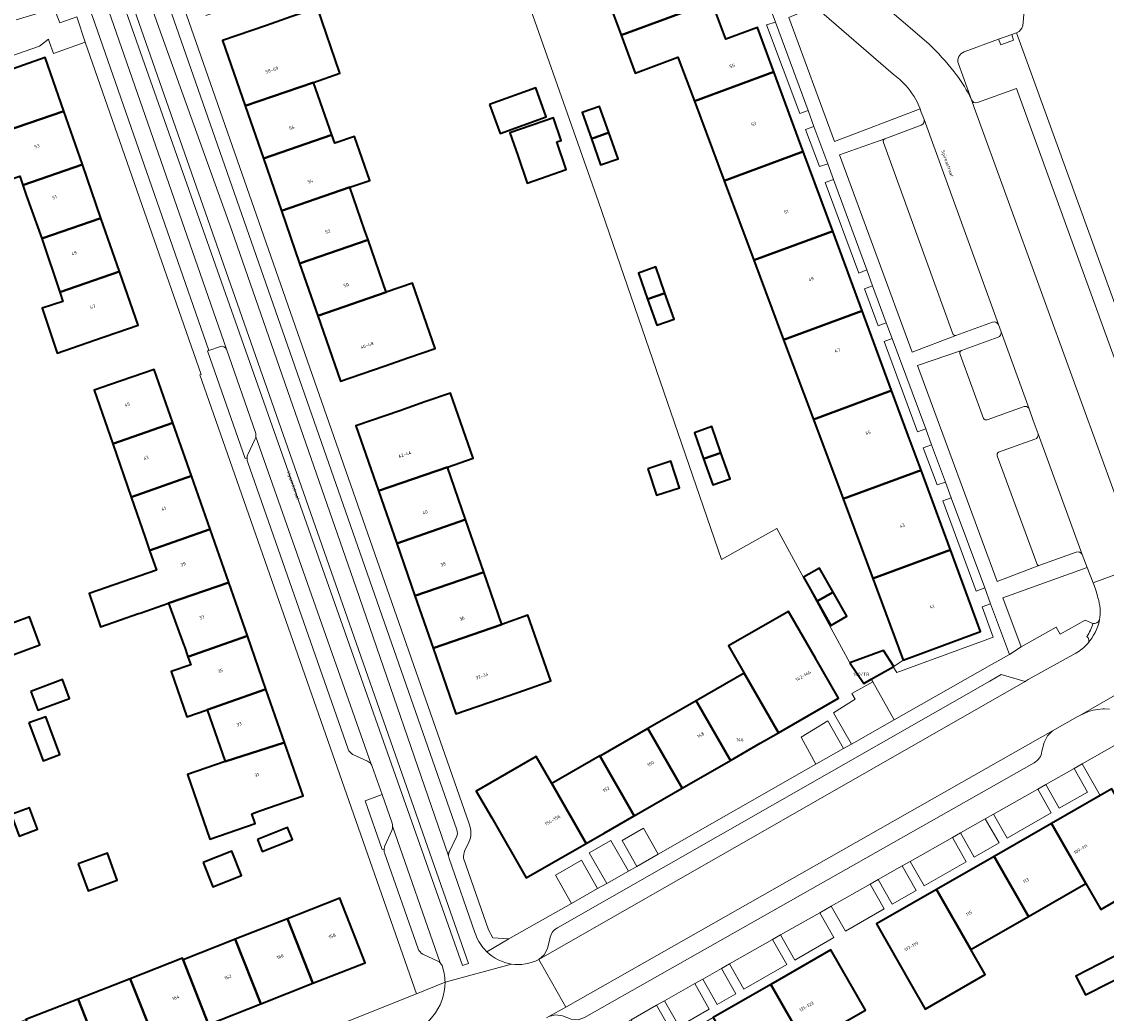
# Model space of a CAD drawing. Header units: metres. Extents: x 197700 to 204338, y 317132 to 325229.
# Tile 268 of 656: x 199978 to 200096, y 319228 to 319335. Entities that reach past the tile are written whole.
import ezdxf
from ezdxf.enums import TextEntityAlignment as Align

# ---------------------------------------------------------------- set-up
doc = ezdxf.new("R2010")
doc.units = ezdxf.units.M
for name, color, linetype, lineweight in [('B-WE-GR-BEPLANTING_CULTUUR_BODEMBEDEKKER-GV', 90, 'Continuous', 18), ('B-WE-GR-BEPLANTING_CULTUUR_HEESTERS-GV', 90, 'Continuous', 18), ('B-WE-IE-TERREINAFSCHEIDING_KUNSTMATIG_HEKWERK-G', 20, 'IE-TERREINAFSCHEIDING-KUNSTMATIG', 18), ('B-WE-OG-BEBOUWING-GV', 7, 'Continuous', 35), ('B-WE-OG-BEBOUWING-T18', 10, 'Continuous', 18), ('B-WE-OG-TERREIN_CULTUURSCHEIDING-GV', 7, 'Continuous', 18), ('B-WE-OG-TERREIN_ERF-GV', 7, 'Continuous', 18), ('B-WE-OG-TOPOGRAFIE-T18', 10, 'Continuous', 18), ('B-WE-VH-VERHARDING_ASFALT-GV', 252, 'Continuous', 18), ('B-WE-VH-VERHARDING_BETONSTRAATSTEEN-GV', 252, 'Continuous', 18), ('B-WE-VH-VERHARDING_STRAATBAKSTEEN-GV', 252, 'Continuous', 18), ('B-WE-VH-VERHARDING_TEGEL-GV', 252, 'Continuous', 18)]:
    doc.layers.add(name, color=color, linetype=linetype, lineweight=lineweight)
doc.styles.add('NLCS-ISO-M200-T18', font='NLCS-ISO.ttf', dxfattribs={"height": 0.36})
doc.linetypes.add('IE-TERREINAFSCHEIDING-KUNSTMATIG', pattern='A,4,[82,NLCS.SHX,S=0.75,R=90,X=0,Y=0],4,-2', length=10)

msp = doc.modelspace()

# ---------------------------------------------------------------- linework, layer by layer
at = {"layer": 'B-WE-GR-BEPLANTING_CULTUUR_BODEMBEDEKKER-GV'}
for points in [[(200000.005, 319300.222), (199998.729, 319299.786), (199998.601, 319299.734), (200002.67, 319288.088), (200002.877, 319288.154)], [(200003.782, 319290.914), (200000.639, 319299.918)], [(200002.978, 319288.517), (200003.73, 319290.155)], [(200018.609, 319248.551), (200017.518, 319251.663), (200015.66, 319250.999), (200017.514, 319245.704), (200017.732, 319245.748)], [(200017.823, 319246.091), (200018.553, 319247.784)]]:
    msp.add_lwpolyline(points, dxfattribs=at)
for points in [[(200000.639, 319299.918, 0.3792294), (200000.005, 319300.222)], [(200003.824, 319290.426, 0.1342691), (200003.782, 319290.914)], [(200003.73, 319290.155, 0.0781808), (200003.824, 319290.426)], [(200002.877, 319288.154, -0.0958938), (200002.978, 319288.517)], [(200018.553, 319247.784, 0.1029971), (200018.654, 319248.22)], [(200018.654, 319248.22, 0.075368), (200018.609, 319248.551)], [(200017.732, 319245.748, -0.084047), (200017.823, 319246.091)]]:
    msp.add_lwpolyline(points, format="xyb", dxfattribs=at)
msp.add_lwpolyline([(200070.503, 319264.151), (200070.666, 319263.863), (200072.987, 319259.773), (200083.609, 319265.811), (200085.499, 319266.85), (200083.439, 319272.327), (200082.525, 319271.996), (200083.731, 319268.716), (200082.864, 319268.409), (200073.271, 319264.892), (200072.884, 319265.513)], close=True, dxfattribs=at)
at = {"layer": 'B-WE-GR-BEPLANTING_CULTUUR_HEESTERS-GV'}
for points in [[(200063.667, 319325.78), (200060.126, 319335.386), (200059.173, 319335.065), (200062.759, 319325.467)], [(200065.788, 319320.035), (200064.291, 319324.063), (200063.37, 319323.748), (200064.89, 319319.718)], [(200066.426, 319318.304), (200065.511, 319317.979), (200069.158, 319308.174), (200070.03, 319308.526)], [(200070.653, 319306.812), (200069.774, 319306.481), (200071.27, 319302.465), (200072.136, 319302.797)], [(200076.414, 319291.285), (200072.776, 319301.082), (200071.891, 319300.75), (200075.523, 319290.971)], [(200077.04, 319289.568), (200076.147, 319289.241), (200077.661, 319285.213), (200078.537, 319285.507)], [(200082.805, 319274.061), (200079.164, 319283.819), (200078.264, 319283.496), (200081.89, 319273.719)]]:
    msp.add_lwpolyline(points, close=True, dxfattribs=at)
at = {"layer": 'B-WE-IE-TERREINAFSCHEIDING_KUNSTMATIG_HEKWERK-G'}
msp.add_lwpolyline([(200068.182, 319265.943), (200060.282, 319280.486), (200054.265, 319277.142), (200040.942, 319315.887), (200030.039, 319346.883), (199998.429, 319336.096)], dxfattribs=at)
at = {"layer": 'B-WE-OG-BEBOUWING-GV'}
for points in [[(200045.106, 319344.397), (200046.995, 319339.342), (200042.092, 319337.527), (200043.416, 319333.95), (200053.245, 319337.588), (200051.925, 319341.167), (200055.383, 319342.447), (200054.075, 319345.988), (200053.519, 319347.497)], [(200004.977, 319335.019), (200000.231, 319333.379), (200002.68, 319326.29), (200010.086, 319328.849), (200012.945, 319329.836), (200010.496, 319336.925), (200007.633, 319335.937)], [(200059.953, 319329.974), (200058.17, 319334.795), (200054.746, 319333.516), (200053.245, 319337.588), (200043.416, 319333.95), (200044.934, 319329.849), (200049.567, 319331.58), (200051.353, 319326.8)], [(199976.598, 319323.552), (199976.612, 319323.51), (199983.03, 319325.737), (199981.019, 319331.535), (199976.295, 319329.896), (199971.456, 319328.217), (199973.081, 319323.318), (199976.319, 319324.392)], [(200063.144, 319321.345), (200059.953, 319329.974), (200051.353, 319326.8), (200054.573, 319318.182)], [(200004.646, 319320.602), (200012.054, 319323.162), (200010.086, 319328.849), (200002.68, 319326.29)], [(200029.162, 319326.438), (200030.294, 319323.304), (200035.282, 319325.105), (200034.15, 319328.24)], [(200042.074, 319323.406), (200041.078, 319326.236), (200039.191, 319325.572), (200040.187, 319322.742)], [(199983.03, 319325.737), (199976.612, 319323.51), (199976.598, 319323.552), (199974.291, 319322.787), (199975.912, 319317.897), (199978.274, 319318.681), (199978.598, 319317.703), (199985.042, 319319.939)], [(200036.436, 319322.385), (200036.922, 319322.553), (200036.077, 319325.003), (200031.358, 319323.377), (200032.203, 319320.925), (200033.236, 319317.93), (200037.469, 319319.391)], [(200012.054, 319323.162), (200004.646, 319320.602), (200006.611, 319314.914), (200014.023, 319317.474), (200016.177, 319318.218), (200014.529, 319322.987), (200012.373, 319322.24)], [(200040.187, 319322.742), (200041.184, 319319.912), (200043.07, 319320.577), (200042.074, 319323.406)], [(200054.573, 319318.182), (200057.794, 319309.563), (200066.334, 319312.716), (200063.144, 319321.345)], [(199980.653, 319311.919), (199987.054, 319314.141), (199985.042, 319319.939), (199978.598, 319317.703), (199978.953, 319316.633)], [(200014.023, 319317.474), (200006.611, 319314.914), (200008.577, 319309.226), (200015.99, 319311.788), (200015.62, 319312.859)], [(199987.054, 319314.141), (199980.653, 319311.919), (199982.584, 319306.094), (199989.066, 319308.343)], [(200057.794, 319309.563), (200061.014, 319300.945), (200069.525, 319304.087), (200066.334, 319312.716)], [(200010.542, 319303.538), (200017.958, 319306.101), (200015.99, 319311.788), (200008.577, 319309.226)], [(200048.159, 319306.01), (200047.163, 319308.839), (200045.277, 319308.175), (200046.273, 319305.345)], [(199989.066, 319308.343), (199982.584, 319306.094), (199982.91, 319305.112), (199980.672, 319304.37), (199982.29, 319299.497), (199986.353, 319300.907), (199991.077, 319302.546)], [(200017.958, 319306.101), (200010.542, 319303.538), (200012.992, 319296.449), (200017.718, 319298.082), (200020.411, 319299.013), (200023.256, 319299.996), (200020.806, 319307.085)], [(200046.273, 319305.345), (200047.269, 319302.516), (200049.156, 319303.18), (200048.159, 319306.01)], [(200064.234, 319292.327), (200072.716, 319295.459), (200069.525, 319304.087), (200061.014, 319300.945)], [(199988.324, 319289.689), (199994.83, 319291.965), (199992.809, 319297.742), (199988.089, 319296.091), (199986.325, 319295.474)], [(200019.431, 319293.265), (200014.679, 319291.614), (200017.128, 319284.562), (200024.591, 319287.141), (200027.387, 319288.125), (200024.938, 319295.177), (200022.149, 319294.21)], [(200072.716, 319295.459), (200064.234, 319292.327), (200067.454, 319283.709), (200075.905, 319286.829), (200074.518, 319290.587)], [(199988.324, 319289.689), (199990.322, 319283.904), (199996.851, 319286.188), (199994.83, 319291.965)], [(200052.337, 319288.044), (200054.224, 319288.708), (200053.227, 319291.538), (200051.34, 319290.874)], [(200054.224, 319288.708), (200052.337, 319288.044), (200053.333, 319285.214), (200055.22, 319285.879)], [(200046.288, 319286.979), (200047.235, 319284.097), (200049.727, 319284.916), (200048.78, 319287.797)], [(200026.554, 319281.46), (200024.591, 319287.141), (200017.128, 319284.562), (200019.099, 319278.884)], [(200070.674, 319275.091), (200079.091, 319278.198), (200075.905, 319286.829), (200067.454, 319283.709)], [(199991.841, 319279.506), (199992.32, 319278.121), (199998.871, 319280.412), (199996.851, 319286.188), (199990.322, 319283.904)], [(199994.372, 319272.393), (200000.892, 319274.635), (199998.871, 319280.412), (199992.32, 319278.121), (199993.057, 319275.967), (199985.769, 319273.445), (199987.019, 319269.85), (199991.127, 319271.271), (199991.315, 319271.336)], [(200026.554, 319281.46), (200019.099, 319278.884), (200021.071, 319273.206), (200028.517, 319275.779)], [(200079.091, 319278.198), (200070.674, 319275.091), (200073.981, 319266.242), (200082.36, 319269.34)], [(200030.48, 319270.098), (200028.517, 319275.779), (200021.071, 319273.206), (200023.044, 319267.528)], [(200066.386, 319273.595), (200064.913, 319276.209), (200063.171, 319275.227), (200064.644, 319272.614)], [(200000.892, 319274.635), (199994.372, 319272.393), (199996.04, 319267.861), (199996.091, 319267.713), (199996.473, 319266.606), (200002.913, 319268.858)], [(200064.644, 319272.614), (200066.117, 319270), (200067.859, 319270.982), (200066.386, 319273.595)], [(200030.48, 319270.098), (200023.044, 319267.528), (200025.515, 319260.409), (200030.238, 319262.049), (200032.937, 319262.986), (200035.775, 319263.97), (200033.304, 319271.089)], [(200060.448, 319258.361), (200066.946, 319262.105), (200064.45, 319266.437), (200063.121, 319268.744), (200061.524, 319271.515), (200055.026, 319267.771), (200056.75, 319264.818)], [(199976.215, 319269.775), (199977.337, 319266.751), (199980.423, 319267.895), (199979.302, 319270.92)], [(199996.473, 319266.606), (199996.776, 319265.73), (199994.65, 319264.995), (199996.347, 319260.087), (199998.554, 319260.85), (200004.933, 319263.082), (200002.913, 319268.858)], [(200068.182, 319265.943), (200069.719, 319263.703), (200070.503, 319264.151), (200072.884, 319265.513), (200072.937, 319265.543), (200071.834, 319267.285)], [(199979.446, 319262.841), (199980.206, 319260.793), (199983.641, 319262.067), (199982.882, 319264.116)], [(200055.241, 319255.362), (200058.49, 319257.234), (200060.448, 319258.361), (200056.75, 319264.818), (200051.536, 319261.831)], [(199998.554, 319260.85), (200000.497, 319255.23), (200006.954, 319257.305), (200004.933, 319263.082)], [(200046.305, 319258.835), (200050.034, 319252.363), (200055.241, 319255.362), (200051.536, 319261.831)], [(199979.255, 319259.427), (199980.78, 319255.315), (199982.597, 319255.988), (199981.072, 319260.101)], [(200050.034, 319252.363), (200046.305, 319258.835), (200041.17, 319255.877), (200041.115, 319255.845), (200044.827, 319249.363)], [(200003.404, 319249.582), (200004.28, 319249.888), (200008.974, 319251.529), (200006.954, 319257.305), (200000.497, 319255.23), (199996.432, 319253.824), (199998.85, 319246.831), (200003.768, 319248.531)], [(200039.621, 319246.364), (200035.901, 319252.859), (200034.201, 319255.775), (200027.702, 319252.032), (200029.393, 319249.132), (200033.122, 319242.621)], [(200035.901, 319252.859), (200039.621, 319246.364), (200041.578, 319247.492), (200044.827, 319249.363), (200041.115, 319255.845)], [(200100.265, 319245.771), (200096.578, 319252.296), (200095.299, 319251.561), (200090.037, 319248.539), (200093.764, 319242.032), (200095.382, 319239.218), (200101.862, 319242.945)], [(199977.317, 319249.493), (199978.19, 319247.164), (199980.176, 319247.908), (199979.302, 319250.238)], [(200004.024, 319246.795), (200004.532, 319245.509), (200007.788, 319246.795), (200007.28, 319248.081)], [(200087.556, 319238.462), (200093.764, 319242.032), (200090.037, 319248.539), (200083.819, 319244.967)], [(199984.6, 319244.143), (199985.681, 319241.228), (199988.826, 319242.395), (199987.745, 319245.309)], [(199998.137, 319244.311), (199999.177, 319241.678), (200002.289, 319242.907), (200001.249, 319245.54)], [(200081.302, 319234.866), (200087.556, 319238.462), (200083.819, 319244.967), (200077.572, 319241.379)], [(200007.265, 319238.197), (200010.017, 319231.206), (200015.671, 319233.43), (200012.928, 319240.42), (200008.273, 319238.593)], [(200081.302, 319234.866), (200077.572, 319241.379), (200071.061, 319237.639), (200074.801, 319231.127), (200076.357, 319228.421), (200082.86, 319232.146)], [(200010.017, 319231.206), (200007.265, 319238.197), (200001.609, 319235.977), (200004.363, 319228.981)], [(199998.709, 319226.757), (200004.363, 319228.981), (200001.609, 319235.977), (200001.524, 319235.944), (199995.956, 319233.752)], [(200059.628, 319231.085), (200063.361, 319224.568), (200069.871, 319228.304), (200066.133, 319234.818)], [(200097.814, 319234.618), (200092.663, 319231.996), (200093.706, 319229.946), (200098.858, 319232.566)], [(199990.231, 319231.709), (199993.055, 319224.532), (199998.709, 319226.757), (199995.956, 319233.752), (199995.885, 319233.933)], [(199993.055, 319224.532), (199990.231, 319231.709), (199984.571, 319229.501), (199987.401, 319222.307)], [(200059.628, 319231.085), (200053.368, 319227.493), (200057.106, 319220.978), (200063.361, 319224.568)], [(199981.747, 319220.083), (199987.401, 319222.307), (199984.571, 319229.501), (199978.91, 319227.293)]]:
    msp.add_lwpolyline(points, close=True, dxfattribs=at)
at = {"layer": 'B-WE-OG-TERREIN_CULTUURSCHEIDING-GV'}
for points in [[(200063.89, 319336.861), (200061.596, 319335.873), (200066.509, 319322.432), (200075.804, 319325.963)], [(200072.877, 319329.721), (200064.611, 319336.894), (200064.566, 319336.931), (200064.522, 319336.969)], [(200071.975, 319322.715), (200067.074, 319320.982), (200074.94, 319299.614), (200079.689, 319301.422)], [(200079.333, 319301.604), (200071.823, 319322.328)], [(200080.296, 319299.793), (200075.513, 319298.166), (200084.149, 319274.739), (200088.762, 319276.511)], [(200082.664, 319292.436), (200080.139, 319299.344)], [(200086.977, 319293.686), (200083.067, 319292.277)], [(200088.583, 319290.764), (200088.058, 319292.206), (200087.608, 319293.448)], [(200084.308, 319288.781), (200088.244, 319290.162)], [(200088.442, 319276.688), (200084.147, 319288.362)], [(200094.534, 319274.611), (200093.889, 319276.278), (200084.775, 319272.983), (200086.738, 319267.687), (200090.525, 319269.803), (200090.96, 319269.03), (200093.678, 319270.555), (200094.524, 319270.206)]]:
    msp.add_lwpolyline(points, dxfattribs=at)
for points in [[(200074.254, 319328.491, 0.0540647), (200072.877, 319329.721)], [(200075.804, 319325.963, 0.0947337), (200074.254, 319328.491)], [(200071.823, 319322.328, -0.4457184), (200071.975, 319322.715)], [(200079.689, 319301.422, -0.398199), (200079.333, 319301.604)], [(200080.139, 319299.344, -0.4747496), (200080.296, 319299.793)], [(200087.608, 319293.448, 0.4312751), (200086.977, 319293.686)], [(200083.067, 319292.277, -0.365615), (200082.664, 319292.436)], [(200088.244, 319290.162, 0.3850855), (200088.583, 319290.764)], [(200084.147, 319288.362, -0.3314144), (200084.308, 319288.781)], [(200088.762, 319276.511, -0.4358542), (200088.442, 319276.688)], [(200095.067, 319272.982, 0.050923), (200094.534, 319274.611)], [(200095.229, 319270.6, 0.120026), (200095.067, 319272.982)], [(200094.524, 319270.206, 0.3563402), (200095.229, 319270.6)]]:
    msp.add_lwpolyline(points, format="xyb", dxfattribs=at)
at = {"layer": 'B-WE-OG-TERREIN_ERF-GV'}
for points in [[(200026.332, 319244.752), (200029.045, 319236.994), (200029.506, 319236.127), (200031.248, 319236.041), (200035.733, 319238.55), (200038.045, 319239.867), (200036.295, 319242.939), (200039.099, 319244.536), (200040.849, 319241.465), (200041.848, 319242.034), (200039.958, 319245.351), (200042.305, 319246.688), (200044.195, 319243.371), (200045.096, 319243.884), (200043.504, 319246.678), (200045.837, 319248.008), (200047.429, 319245.213), (200064.514, 319254.946), (200062.92, 319257.883), (200065.806, 319259.651), (200067.502, 319256.648), (200068.355, 319257.134), (200066.425, 319260.534), (200068.781, 319262.007), (200068.398, 319262.626), (200070.666, 319263.863), (200070.503, 319264.151), (200069.719, 319263.703), (200068.182, 319265.943), (200060.282, 319280.486), (200054.265, 319277.142), (200040.942, 319315.887), (200030.039, 319346.883)], [(200030.039, 319346.883), (200040.942, 319315.887), (200054.265, 319277.142), (200060.282, 319280.486), (200068.182, 319265.943), (200071.834, 319267.285), (200072.937, 319265.543), (200073.981, 319266.242), (200070.674, 319275.091), (200067.454, 319283.709), (200064.234, 319292.327), (200061.014, 319300.945), (200057.794, 319309.563), (200054.573, 319318.182), (200051.353, 319326.8), (200049.567, 319331.58), (200044.934, 319329.849), (200043.416, 319333.95), (200042.092, 319337.527)], [(200053.245, 319337.588), (200054.746, 319333.516), (200058.17, 319334.795), (200059.953, 319329.974), (200063.144, 319321.345), (200066.334, 319312.716), (200069.525, 319304.087), (200072.716, 319295.459), (200074.518, 319290.587), (200075.905, 319286.829), (200079.091, 319278.198), (200082.36, 319269.34), (200073.981, 319266.242), (200072.937, 319265.543), (200072.884, 319265.513), (200073.271, 319264.892), (200082.864, 319268.409), (200083.731, 319268.716), (200082.525, 319271.996), (200083.439, 319272.327), (200082.805, 319274.061), (200081.89, 319273.719), (200078.264, 319283.496), (200079.164, 319283.819), (200078.537, 319285.507), (200077.661, 319285.213), (200076.147, 319289.241), (200077.04, 319289.568), (200076.414, 319291.285), (200075.523, 319290.971), (200071.891, 319300.75), (200072.776, 319301.082), (200072.136, 319302.797), (200071.27, 319302.465), (200069.774, 319306.481), (200070.653, 319306.812), (200070.03, 319308.526), (200069.158, 319308.174), (200065.511, 319317.979), (200066.426, 319318.304), (200065.788, 319320.035), (200064.89, 319319.718), (200063.37, 319323.748), (200064.291, 319324.063), (200063.667, 319325.78), (200062.759, 319325.467), (200059.173, 319335.065), (200060.126, 319335.386), (200057.223, 319343.247)], [(199928.933, 319314.804), (199980.383, 319332.768), (199981.357, 319333.546), (199981.445, 319333.28), (199981.921, 319331.992), (199985.327, 319333.203), (199984.426, 319335.931), (199982.597, 319335.29), (199981.981, 319336.861), (199977.875, 319335.624)], [(200087.089, 319336.686), (200087.08, 319336.606), (200086.915, 319334.964)], [(199996.566, 319335.46), (200026.93, 319248.479)], [(199969.907, 319209.874), (199986.84, 319216.519), (199985.554, 319219.796), (199990.687, 319221.811), (199991.973, 319218.534), (200013.908, 319227.141), (200021.253, 319230.056), (199997.774, 319297.15), (199997.924, 319297.193), (199985.327, 319333.203), (199981.921, 319331.992), (199981.445, 319333.28), (199981.357, 319333.546), (199980.383, 319332.768), (199928.933, 319314.804)], [(200086.315, 319334.24), (200086.254, 319334.219), (200088.116, 319329.061), (200106.16, 319279.333), (200109.727, 319281.29), (200125.091, 319290.067), (200124.595, 319292.057), (200124.802, 319292.115), (200121.263, 319306.162), (200125.591, 319307.281)], [(200101.862, 319242.945), (200095.382, 319239.218), (200093.764, 319242.032), (200087.556, 319238.462), (200081.302, 319234.866), (200082.86, 319232.146), (200076.357, 319228.421), (200074.801, 319231.127), (200071.061, 319237.639), (200077.572, 319241.379), (200083.819, 319244.967), (200090.037, 319248.539), (200095.299, 319251.561), (200093.35, 319254.993), (200092.481, 319254.499), (200093.938, 319251.933), (200090.874, 319250.173), (200089.408, 319252.755), (200088.538, 319252.261), (200090.007, 319249.675), (200085.216, 319246.923), (200083.734, 319249.533), (200082.864, 319249.039), (200084.349, 319246.424), (200081.662, 319244.881), (200080.169, 319247.509), (200079.3, 319247.015), (200080.794, 319244.383), (200076.24, 319241.767), (200074.732, 319244.422), (200073.862, 319243.928), (200075.372, 319241.268), (200072.79, 319239.786), (200071.273, 319242.458), (200070.403, 319241.964), (200071.923, 319239.287), (200067.705, 319236.864), (200066.173, 319239.562), (200064.929, 319238.855), (200066.459, 319236.161), (200062.224, 319233.73), (200060.683, 319236.445), (200059.813, 319235.951), (200061.357, 319233.232), (200056.703, 319230.561), (200055.147, 319233.301), (200054.278, 319232.808), (200055.836, 319230.063), (200053.828, 319228.911), (200052.264, 319231.664), (200051.395, 319231.171), (200052.96, 319228.413), (200049.699, 319226.541), (200048.124, 319229.314), (200047.255, 319228.82), (200048.831, 319226.043)], [(200026.924, 319246.498), (200026.48, 319245.598)], [(199973.25, 319225.085), (199978.91, 319227.293), (199984.571, 319229.501), (199990.231, 319231.709), (199995.885, 319233.933), (199995.956, 319233.752), (200001.524, 319235.944), (200001.609, 319235.977), (200007.265, 319238.197), (200008.273, 319238.593), (200012.928, 319240.42), (200015.671, 319233.43), (200010.017, 319231.206), (200004.363, 319228.981), (199998.709, 319226.757), (199993.055, 319224.532), (199987.401, 319222.307), (199981.747, 319220.083), (199976.093, 319217.858)]]:
    msp.add_lwpolyline(points, dxfattribs=at)
for points in [[(200002.68, 319326.29), (200000.231, 319333.379), (200004.977, 319335.019), (200007.633, 319335.937), (200010.496, 319336.925), (200012.945, 319329.836), (200010.086, 319328.849), (200012.054, 319323.162), (200012.373, 319322.24), (200014.529, 319322.987), (200016.177, 319318.218), (200014.023, 319317.474), (200015.62, 319312.859), (200015.99, 319311.788), (200017.958, 319306.101), (200020.806, 319307.085), (200023.256, 319299.996), (200020.411, 319299.013), (200017.718, 319298.082), (200012.992, 319296.449), (200010.542, 319303.538), (200008.577, 319309.226), (200006.611, 319314.914), (200004.646, 319320.602)], [(199987.054, 319314.141), (199989.066, 319308.343), (199991.077, 319302.546), (199986.353, 319300.907), (199982.29, 319299.497), (199980.672, 319304.37), (199982.91, 319305.112), (199982.584, 319306.094), (199980.653, 319311.919), (199978.953, 319316.633), (199978.598, 319317.703), (199978.274, 319318.681), (199975.912, 319317.897), (199974.291, 319322.787), (199976.598, 319323.552), (199976.319, 319324.392), (199973.081, 319323.318), (199971.456, 319328.217), (199976.295, 319329.896), (199981.019, 319331.535), (199983.03, 319325.737), (199985.042, 319319.939)], [(200029.162, 319326.438), (200034.15, 319328.24), (200035.282, 319325.105), (200030.294, 319323.304)], [(200042.074, 319323.406), (200043.07, 319320.577), (200041.184, 319319.912), (200040.187, 319322.742), (200039.191, 319325.572), (200041.078, 319326.236)], [(200036.922, 319322.553), (200036.436, 319322.385), (200037.469, 319319.391), (200033.236, 319317.93), (200032.203, 319320.925), (200031.358, 319323.377), (200036.077, 319325.003)], [(200046.273, 319305.345), (200045.277, 319308.175), (200047.163, 319308.839), (200048.159, 319306.01), (200049.156, 319303.18), (200047.269, 319302.516)], [(199998.554, 319260.85), (199996.347, 319260.087), (199994.65, 319264.995), (199996.776, 319265.73), (199996.473, 319266.606), (199996.091, 319267.713), (199996.04, 319267.861), (199994.372, 319272.393), (199991.315, 319271.336), (199991.127, 319271.271), (199987.019, 319269.85), (199985.769, 319273.445), (199993.057, 319275.967), (199992.32, 319278.121), (199991.841, 319279.506), (199990.322, 319283.904), (199988.324, 319289.689), (199986.325, 319295.474), (199988.089, 319296.091), (199992.809, 319297.742), (199994.83, 319291.965), (199996.851, 319286.188), (199998.871, 319280.412), (200000.892, 319274.635), (200002.913, 319268.858), (200004.933, 319263.082), (200006.954, 319257.305), (200008.974, 319251.529), (200004.28, 319249.888), (200003.404, 319249.582), (200003.768, 319248.531), (199998.85, 319246.831), (199996.432, 319253.824), (200000.497, 319255.23)], [(200028.517, 319275.779), (200030.48, 319270.098), (200033.304, 319271.089), (200035.775, 319263.97), (200032.937, 319262.986), (200030.238, 319262.049), (200025.515, 319260.409), (200023.044, 319267.528), (200021.071, 319273.206), (200019.099, 319278.884), (200017.128, 319284.562), (200014.679, 319291.614), (200019.431, 319293.265), (200022.149, 319294.21), (200024.938, 319295.177), (200027.387, 319288.125), (200024.591, 319287.141), (200026.554, 319281.46)], [(200054.224, 319288.708), (200055.22, 319285.879), (200053.333, 319285.214), (200052.337, 319288.044), (200051.34, 319290.874), (200053.227, 319291.538)], [(200046.288, 319286.979), (200048.78, 319287.797), (200049.727, 319284.916), (200047.235, 319284.097)], [(200064.644, 319272.614), (200063.171, 319275.227), (200064.913, 319276.209), (200066.386, 319273.595), (200067.859, 319270.982), (200066.117, 319270)], [(200064.45, 319266.437), (200066.946, 319262.105), (200060.448, 319258.361), (200058.49, 319257.234), (200055.241, 319255.362), (200050.034, 319252.363), (200044.827, 319249.363), (200041.578, 319247.492), (200039.621, 319246.364), (200033.122, 319242.621), (200029.393, 319249.132), (200027.702, 319252.032), (200034.201, 319255.775), (200035.901, 319252.859), (200041.115, 319255.845), (200041.17, 319255.877), (200046.305, 319258.835), (200051.536, 319261.831), (200056.75, 319264.818), (200055.026, 319267.771), (200061.524, 319271.515), (200063.121, 319268.744)], [(199976.215, 319269.775), (199979.302, 319270.92), (199980.423, 319267.895), (199977.337, 319266.751)], [(199979.446, 319262.841), (199982.882, 319264.116), (199983.641, 319262.067), (199980.206, 319260.793)], [(200072.987, 319259.773), (200070.666, 319263.863), (200068.398, 319262.626), (200068.781, 319262.007), (200066.425, 319260.534), (200068.355, 319257.134)], [(199979.255, 319259.427), (199981.072, 319260.101), (199982.597, 319255.988), (199980.78, 319255.315)], [(200067.502, 319256.648), (200065.806, 319259.651), (200062.92, 319257.883), (200064.514, 319254.946)], [(200095.299, 319251.561), (200096.578, 319252.296), (200100.265, 319245.771), (200101.862, 319242.945), (200104.057, 319244.176), (200096.867, 319256.99), (200093.35, 319254.993)], [(200092.481, 319254.499), (200089.408, 319252.755), (200090.874, 319250.173), (200093.938, 319251.933)], [(200083.734, 319249.533), (200085.216, 319246.923), (200090.007, 319249.675), (200088.538, 319252.261)], [(199977.317, 319249.493), (199979.302, 319250.238), (199980.176, 319247.908), (199978.19, 319247.164)], [(200080.169, 319247.509), (200081.662, 319244.881), (200084.349, 319246.424), (200082.864, 319249.039)], [(200004.024, 319246.795), (200007.28, 319248.081), (200007.788, 319246.795), (200004.532, 319245.509)], [(200047.429, 319245.213), (200045.837, 319248.008), (200043.504, 319246.678), (200045.096, 319243.884)], [(200041.848, 319242.034), (200044.195, 319243.371), (200042.305, 319246.688), (200039.958, 319245.351)], [(200074.732, 319244.422), (200076.24, 319241.767), (200080.794, 319244.383), (200079.3, 319247.015)], [(199984.6, 319244.143), (199987.745, 319245.309), (199988.826, 319242.395), (199985.681, 319241.228)], [(199998.137, 319244.311), (200001.249, 319245.54), (200002.289, 319242.907), (199999.177, 319241.678)], [(200038.045, 319239.867), (200040.849, 319241.465), (200039.099, 319244.536), (200036.295, 319242.939)], [(200071.273, 319242.458), (200072.79, 319239.786), (200075.372, 319241.268), (200073.862, 319243.928)], [(200066.173, 319239.562), (200067.705, 319236.864), (200071.923, 319239.287), (200070.403, 319241.964)], [(200064.929, 319238.855), (200060.683, 319236.445), (200062.224, 319233.73), (200066.459, 319236.161)], [(200059.813, 319235.951), (200055.147, 319233.301), (200056.703, 319230.561), (200061.357, 319233.232)], [(200047.118, 319223.906), (200053.368, 319227.493), (200059.628, 319231.085), (200066.133, 319234.818), (200069.871, 319228.304), (200063.361, 319224.568), (200057.106, 319220.978), (200053.833, 319219.098), (200056.126, 319215.182), (200053.069, 319213.392), (200052.452, 319214.446), (200046.009, 319210.749), (200044.347, 319213.654), (200040.604, 319220.168)], [(200097.814, 319234.618), (200098.858, 319232.566), (200093.706, 319229.946), (200092.663, 319231.996)], [(200054.278, 319232.808), (200052.264, 319231.664), (200053.828, 319228.911), (200055.836, 319230.063)], [(200048.124, 319229.314), (200049.699, 319226.541), (200052.96, 319228.413), (200051.395, 319231.171)], [(200047.255, 319228.82), (200044.514, 319227.264), (200046.098, 319224.474), (200048.831, 319226.043)]]:
    msp.add_lwpolyline(points, close=True, dxfattribs=at)
for points in [[(200086.915, 319334.964, -0.2203104), (200086.315, 319334.24)], [(200026.93, 319248.479, -0.2059562), (200026.924, 319246.498)], [(200026.48, 319245.598, 0.125588), (200026.332, 319244.752)]]:
    msp.add_lwpolyline(points, format="xyb", dxfattribs=at)
at = {"layer": 'B-WE-VH-VERHARDING_ASFALT-GV'}
for points in [[(200099.711, 319276.52), (200094.534, 319274.611)], [(200092.685, 319266.991), (200087.521, 319264.119), (200087.174, 319263.913), (200034.475, 319233.775), (200034.621, 319233.52), (200037.106, 319229.182), (200037.418, 319228.638), (200090.146, 319258.556), (200092.818, 319260.079), (200093.111, 319260.248), (200108.104, 319268.873), (200108.888, 319269.377), (200109.714, 319269.808), (200109.846, 319269.876)], [(200035.307, 319227.452), (200035.572, 319227.601), (200037.418, 319228.638), (200037.106, 319229.182), (200034.621, 319233.52), (200034.475, 319233.775)], [(200031.532, 319233.298), (200024.328, 319231.337)]]:
    msp.add_lwpolyline(points, dxfattribs=at)
for points in [[(200094.534, 319274.611, -0.050923), (200095.067, 319272.982)], [(200095.067, 319272.982, -0.120026), (200095.229, 319270.6)], [(200095.229, 319270.6, -0.1358304), (200093.971, 319268.045)], [(200093.971, 319268.045, -0.0787063), (200092.685, 319266.991)], [(200034.475, 319233.775, -0.1559958), (200031.532, 319233.298)], [(200024.328, 319231.337, -0.3619764), (200019.61, 319225.629)]]:
    msp.add_lwpolyline(points, format="xyb", dxfattribs=at)
at = {"layer": 'B-WE-VH-VERHARDING_BETONSTRAATSTEEN-GV'}
for points in [[(200086.915, 319334.964), (200087.08, 319336.606), (200087.089, 319336.686), (200087.688, 319342.037), (200088.931, 319353.137), (200088.932, 319353.142), (200089.084, 319354.637), (200089.115, 319354.944), (200088.809, 319354.969)], [(200076.743, 319333.015), (200070.759, 319338.196), (200063.711, 319344.347)], [(200063.711, 319344.347), (200070.759, 319338.196), (200076.743, 319333.015)], [(200064.522, 319336.969), (200064.566, 319336.931), (200064.611, 319336.894), (200072.877, 319329.721)], [(200080.556, 319332.143), (200084.291, 319333.512), (200085.723, 319334.037), (200086.254, 319334.219), (200086.315, 319334.24)], [(200081.193, 319327.359), (200081.371, 319326.958), (200079.946, 319330.871)], [(200081.371, 319326.958), (200081.193, 319327.359)], [(200099.98, 319277.156), (200104.194, 319278.718), (200086.233, 319328.172), (200082.017, 319326.655)], [(200075.804, 319325.963), (200075.859, 319325.813), (200076.223, 319324.836), (200084.288, 319302.604), (200084.579, 319301.801), (200087.608, 319293.448), (200088.058, 319292.206), (200088.583, 319290.764), (200093.347, 319277.678), (200093.889, 319276.278), (200094.534, 319274.611), (200099.711, 319276.52), (200099.703, 319276.542), (200099.539, 319276.993), (200081.669, 319326.136), (200081.371, 319326.958)], [(200081.371, 319326.958), (200081.669, 319326.136), (200099.539, 319276.993), (200099.703, 319276.542)], [(200108.104, 319268.873), (200093.111, 319260.248), (200093.559, 319260.465), (200094.049, 319260.651), (200094.553, 319260.793), (200095.068, 319260.889), (200095.59, 319260.939), (200095.772, 319260.94), (200096.302, 319260.912)], [(200035.691, 319236.038), (200035.44, 319234.99), (200035.071, 319234.292), (200034.475, 319233.775), (200087.174, 319263.913), (200084.598, 319264.686), (200083.35, 319263.968), (200036.501, 319237.202)], [(200088.999, 319256.354), (200089.257, 319257.318), (200089.595, 319258.013), (200090.146, 319258.556), (200037.418, 319228.638), (200035.572, 319227.601), (200036.293, 319227.795), (200037.049, 319227.675), (200038.003, 319227.33), (200038.745, 319227.247), (200039.45, 319227.495), (200088.15, 319255.115)]]:
    msp.add_lwpolyline(points, dxfattribs=at)
for points in [[(200086.315, 319334.24, 0.2203104), (200086.915, 319334.964)], [(200079.48, 319330.004, 0.0354929), (200076.743, 319333.015)], [(200076.743, 319333.015, -0.0354929), (200079.48, 319330.004)], [(200079.946, 319330.871, -0.4160032), (200080.556, 319332.143)], [(200072.877, 319329.721, -0.0540647), (200074.254, 319328.491)], [(200081.193, 319327.359, 0.0375816), (200079.48, 319330.004)], [(200079.48, 319330.004, -0.0375816), (200081.193, 319327.359)], [(200074.254, 319328.491, -0.0947337), (200075.804, 319325.963)], [(200082.017, 319326.655, -0.3887062), (200081.371, 319326.958)], [(200094.524, 319270.206, -0.087157), (200093.855, 319268.791)], [(200093.971, 319268.045, 0.1358304), (200095.229, 319270.6)], [(200095.229, 319270.6, -0.3563402), (200094.524, 319270.206)], [(200093.855, 319268.791, -0.4290036), (200093.971, 319268.045)], [(200088.15, 319255.115, 0.2469211), (200088.999, 319256.354)], [(200036.501, 319237.202, 0.2585827), (200035.691, 319236.038)]]:
    msp.add_lwpolyline(points, format="xyb", dxfattribs=at)
msp.add_lwpolyline([(200084.291, 319333.512), (200084.534, 319332.905), (200085.934, 319333.419), (200085.723, 319334.037)], close=True, dxfattribs=at)
at = {"layer": 'B-WE-VH-VERHARDING_STRAATBAKSTEEN-GV'}
for points in [[(200024.714, 319245.01), (200014.71, 319274.063), (200001.22, 319312.799), (199993.339, 319334.782), (199986.63, 319353.914), (199986.261, 319354.975), (199986.232, 319355.056), (199985.466, 319357.153)], [(199981.165, 319355.548), (199981.173, 319355.527), (199981.935, 319353.542), (199981.974, 319353.44), (199983.637, 319348.667), (199988.15, 319335.851), (200000.639, 319299.918), (200003.782, 319290.914)], [(199986.63, 319353.914), (199993.339, 319334.782), (200001.22, 319312.799), (200014.71, 319274.063), (200024.714, 319245.01)], [(200025.615, 319247.833), (199995.494, 319334.065), (199992.117, 319343.731), (199992.073, 319343.862), (199991.229, 319346.366), (199991.214, 319346.411), (199989.198, 319352.11)], [(200000.639, 319299.918), (199988.15, 319335.851), (199983.637, 319348.667)], [(199982.719, 319345.642), (199986.381, 319335.277), (199998.729, 319299.786)], [(200075.915, 319324.194), (200071.975, 319322.715)], [(200084.288, 319302.604), (200076.223, 319324.836)], [(200071.823, 319322.328), (200079.333, 319301.604)], [(200079.689, 319301.422), (200083.636, 319302.864)], [(200087.608, 319293.448), (200084.579, 319301.801)], [(200084.241, 319301.218), (200080.296, 319299.793)], [(199998.729, 319299.786), (200000.005, 319300.222)], [(200080.139, 319299.344), (200082.664, 319292.436)], [(200083.067, 319292.277), (200086.977, 319293.686)], [(200003.73, 319290.155), (200002.978, 319288.517)], [(200003.824, 319290.426), (200016.322, 319254.953)], [(200016.322, 319254.953), (200003.824, 319290.426)], [(200088.244, 319290.162), (200084.308, 319288.781)], [(200093.347, 319277.678), (200088.583, 319290.764)], [(200002.935, 319287.742), (200013.849, 319256.594)], [(200084.147, 319288.362), (200088.442, 319276.688)], [(200088.762, 319276.511), (200092.726, 319277.944)], [(200014.348, 319256.01), (200015.912, 319255.264)], [(200016.447, 319254.716), (200017.518, 319251.663), (200018.609, 319248.551)], [(200018.553, 319247.784), (200017.823, 319246.091)], [(200018.654, 319248.22), (200023.804, 319233.42)], [(200023.804, 319233.42), (200018.654, 319248.22)], [(200024.8, 319245.491), (200025.573, 319247.069)], [(200017.778, 319245.331), (200021.424, 319234.938)], [(200027.573, 319236.726), (200024.771, 319244.725)], [(200021.928, 319234.37), (200023.541, 319233.595)], [(200024.051, 319233.025), (200024.249, 319232.271)], [(200024.328, 319231.337), (200031.532, 319233.298)]]:
    msp.add_lwpolyline(points, dxfattribs=at)
for points in [[(200026.206, 319233.138), (199983.873, 319353.336), (199984.737, 319353.716), (200026.864, 319233.369)], [(200026.864, 319233.369), (199984.737, 319353.716), (199983.873, 319353.336), (200026.206, 319233.138)]]:
    msp.add_lwpolyline(points, close=True, dxfattribs=at)
for points in [[(200076.223, 319324.836, -0.3781033), (200075.915, 319324.194)], [(200071.975, 319322.715, 0.4457184), (200071.823, 319322.328)], [(200083.636, 319302.864, -0.3375658), (200084.288, 319302.604)], [(200079.333, 319301.604, 0.398199), (200079.689, 319301.422)], [(200084.579, 319301.801, -0.3998027), (200084.241, 319301.218)], [(200000.005, 319300.222, -0.3792294), (200000.639, 319299.918)], [(200080.296, 319299.793, 0.4747496), (200080.139, 319299.344)], [(200086.977, 319293.686, -0.4312751), (200087.608, 319293.448)], [(200082.664, 319292.436, 0.365615), (200083.067, 319292.277)], [(200003.782, 319290.914, -0.1342691), (200003.824, 319290.426)], [(200003.824, 319290.426, -0.0781808), (200003.73, 319290.155)], [(200088.583, 319290.764, -0.3850855), (200088.244, 319290.162)], [(200084.308, 319288.781, 0.3314144), (200084.147, 319288.362)], [(200002.877, 319288.154, 0.1067311), (200002.935, 319287.742)], [(200002.978, 319288.517, 0.0958938), (200002.877, 319288.154)], [(200092.726, 319277.944, -0.3414966), (200093.347, 319277.678)], [(200088.442, 319276.688, 0.4358542), (200088.762, 319276.511)], [(200013.849, 319256.594, 0.2130726), (200014.348, 319256.01)], [(200015.912, 319255.264, -0.1437712), (200016.322, 319254.953)], [(200016.322, 319254.953, -0.0721711), (200016.447, 319254.716)], [(200018.654, 319248.22, -0.1029971), (200018.553, 319247.784)], [(200018.609, 319248.551, -0.075368), (200018.654, 319248.22)], [(200025.573, 319247.069, 0.1987857), (200025.615, 319247.833)], [(200017.732, 319245.748, 0.1008154), (200017.778, 319245.331)], [(200017.823, 319246.091, 0.084047), (200017.732, 319245.748)], [(200024.714, 319245.01, -0.1175044), (200024.8, 319245.491)], [(200024.771, 319244.725, -0.0688339), (200024.714, 319245.01)], [(200028.597, 319234.891, -0.1085812), (200027.573, 319236.726)], [(200021.424, 319234.938, 0.1979486), (200021.928, 319234.37)], [(200028.859, 319234.618, -0.0202869), (200028.597, 319234.891)], [(200031.532, 319233.298, -0.1558708), (200028.859, 319234.618)], [(200023.541, 319233.595, -0.0834149), (200023.804, 319233.42)], [(200023.804, 319233.42, -0.125827), (200024.051, 319233.025)], [(200024.249, 319232.271, -0.0412808), (200024.328, 319231.337)]]:
    msp.add_lwpolyline(points, format="xyb", dxfattribs=at)
at = {"layer": 'B-WE-VH-VERHARDING_TEGEL-GV'}
for points in [[(200047.035, 319374.092), (200046.012, 319373.636), (200046.74, 319371.645), (200052.226, 319356.859), (200053.719, 319352.733), (200057.223, 319343.247), (200060.126, 319335.386), (200063.667, 319325.78), (200064.291, 319324.063), (200065.788, 319320.035), (200066.426, 319318.304), (200070.03, 319308.526), (200070.653, 319306.812), (200072.136, 319302.797)], [(200026.93, 319248.479), (199996.566, 319335.46), (199989.497, 319355.642), (199989.17, 319356.575), (199986.584, 319355.58)], [(200002.877, 319288.154), (200002.67, 319288.088), (199998.601, 319299.734), (199998.729, 319299.786), (199986.381, 319335.277), (199982.719, 319345.642), (199980.085, 319353.337), (199978.585, 319352.737), (199981.726, 319343.591), (199983.896, 319337.473), (199981.981, 319336.861), (199982.597, 319335.29), (199984.426, 319335.931), (199985.327, 319333.203), (199997.924, 319297.193), (199997.774, 319297.15), (200021.253, 319230.056), (200024.328, 319231.337)], [(199992.073, 319343.862), (199992.117, 319343.731), (199995.494, 319334.065), (200025.615, 319247.833)], [(200076.223, 319324.836), (200075.859, 319325.813), (200075.804, 319325.963), (200066.509, 319322.432), (200061.596, 319335.873), (200063.89, 319336.861), (200060.946, 319339.572)], [(200082.017, 319326.655), (200086.233, 319328.172), (200104.194, 319278.718), (200106.121, 319279.302), (200106.16, 319279.333), (200088.116, 319329.061), (200086.254, 319334.219), (200085.723, 319334.037), (200085.934, 319333.419), (200084.534, 319332.905), (200084.291, 319333.512), (200080.556, 319332.143)], [(200079.946, 319330.871), (200081.371, 319326.958)], [(200083.636, 319302.864), (200079.689, 319301.422), (200074.94, 319299.614), (200067.074, 319320.982), (200071.975, 319322.715), (200075.915, 319324.194)], [(200072.136, 319302.797), (200072.776, 319301.082), (200076.414, 319291.285), (200077.04, 319289.568), (200078.537, 319285.507), (200079.164, 319283.819), (200082.805, 319274.061), (200083.439, 319272.327), (200085.499, 319266.85), (200086.738, 319267.687), (200084.775, 319272.983), (200093.889, 319276.278), (200093.347, 319277.678)], [(200084.579, 319301.801), (200084.288, 319302.604)], [(200092.726, 319277.944), (200088.762, 319276.511), (200084.149, 319274.739), (200075.513, 319298.166), (200080.296, 319299.793), (200084.241, 319301.218)], [(200013.849, 319256.594), (200002.935, 319287.742)], [(200094.524, 319270.206), (200093.678, 319270.555), (200090.96, 319269.03), (200090.525, 319269.803), (200086.738, 319267.687), (200085.499, 319266.85), (200083.609, 319265.811), (200072.987, 319259.773)], [(200036.501, 319237.202), (200083.35, 319263.968), (200084.598, 319264.686), (200087.174, 319263.913), (200087.521, 319264.119), (200092.685, 319266.991)], [(200096.302, 319260.912), (200095.772, 319260.94), (200095.59, 319260.939), (200095.068, 319260.889), (200094.553, 319260.793), (200094.049, 319260.651), (200093.559, 319260.465), (200093.111, 319260.248), (200092.818, 319260.079), (200090.146, 319258.556), (200089.595, 319258.013), (200089.257, 319257.318), (200088.999, 319256.354)], [(200072.987, 319259.773), (200068.355, 319257.134), (200067.502, 319256.648), (200064.514, 319254.946), (200047.429, 319245.213), (200045.096, 319243.884), (200044.195, 319243.371), (200041.848, 319242.034), (200040.849, 319241.465), (200038.045, 319239.867), (200035.733, 319238.55), (200031.248, 319236.041), (200028.859, 319234.618)], [(200054.278, 319232.808), (200055.147, 319233.301), (200059.813, 319235.951), (200060.683, 319236.445), (200064.929, 319238.855), (200066.173, 319239.562), (200070.403, 319241.964), (200071.273, 319242.458), (200073.862, 319243.928), (200074.732, 319244.422), (200079.3, 319247.015), (200080.169, 319247.509), (200082.864, 319249.039), (200083.734, 319249.533), (200088.538, 319252.261), (200089.408, 319252.755), (200092.481, 319254.499), (200093.35, 319254.993), (200096.867, 319256.99)], [(200015.912, 319255.264), (200014.348, 319256.01)], [(200017.732, 319245.748), (200017.514, 319245.704), (200015.66, 319250.999), (200017.518, 319251.663), (200016.447, 319254.716)], [(200088.15, 319255.115), (200039.45, 319227.495), (200038.745, 319227.247), (200038.003, 319227.33), (200037.049, 319227.675), (200036.293, 319227.795), (200035.572, 319227.601), (200035.307, 319227.452)], [(200025.573, 319247.069), (200024.8, 319245.491)], [(200026.48, 319245.598), (200026.924, 319246.498)], [(200021.424, 319234.938), (200017.778, 319245.331)], [(200024.771, 319244.725), (200027.573, 319236.726)], [(200028.859, 319234.618), (200031.248, 319236.041), (200029.506, 319236.127), (200029.045, 319236.994), (200026.332, 319244.752)], [(200034.475, 319233.775), (200035.071, 319234.292), (200035.44, 319234.99), (200035.691, 319236.038)], [(200023.541, 319233.595), (200021.928, 319234.37)], [(200024.249, 319232.271), (200024.051, 319233.025)], [(200033.968, 319220.811), (200034.909, 319221.843), (200039.762, 319224.572), (200040.634, 319225.062), (200040.784, 319225.146), (200043.644, 319226.77), (200044.514, 319227.264), (200047.255, 319228.82), (200048.124, 319229.314), (200051.395, 319231.171), (200052.264, 319231.664), (200054.278, 319232.808)], [(200024.328, 319231.337), (200021.253, 319230.056), (200013.908, 319227.141), (199991.973, 319218.534), (199986.84, 319216.519), (199969.907, 319209.874), (199969.862, 319209.984), (199964.263, 319207.8)]]:
    msp.add_lwpolyline(points, dxfattribs=at)
for points in [[(200080.556, 319332.143, 0.4160032), (200079.946, 319330.871)], [(200081.371, 319326.958, 0.3887062), (200082.017, 319326.655)], [(200075.915, 319324.194, 0.3781033), (200076.223, 319324.836)], [(200084.288, 319302.604, 0.3375658), (200083.636, 319302.864)], [(200084.241, 319301.218, 0.3998027), (200084.579, 319301.801)], [(200002.935, 319287.742, -0.1067311), (200002.877, 319288.154)], [(200093.347, 319277.678, 0.3414966), (200092.726, 319277.944)], [(200093.855, 319268.791, 0.087157), (200094.524, 319270.206)], [(200093.971, 319268.045, 0.4290036), (200093.855, 319268.791)], [(200092.685, 319266.991, 0.0787063), (200093.971, 319268.045)], [(200014.348, 319256.01, -0.2130726), (200013.849, 319256.594)], [(200088.999, 319256.354, -0.2469211), (200088.15, 319255.115)], [(200016.322, 319254.953, 0.1437712), (200015.912, 319255.264)], [(200016.447, 319254.716, 0.0721711), (200016.322, 319254.953)], [(200025.615, 319247.833, -0.1987857), (200025.573, 319247.069)], [(200026.924, 319246.498, 0.2059562), (200026.93, 319248.479)], [(200017.778, 319245.331, -0.1008154), (200017.732, 319245.748)], [(200024.8, 319245.491, 0.1175044), (200024.714, 319245.01)], [(200026.332, 319244.752, -0.125588), (200026.48, 319245.598)], [(200024.714, 319245.01, 0.0688339), (200024.771, 319244.725)], [(200035.691, 319236.038, -0.2585827), (200036.501, 319237.202)], [(200027.573, 319236.726, 0.1085812), (200028.597, 319234.891)], [(200021.928, 319234.37, -0.1979486), (200021.424, 319234.938)], [(200028.597, 319234.891, 0.0202869), (200028.859, 319234.618)], [(200028.859, 319234.618, 0.1558708), (200031.532, 319233.298)], [(200023.804, 319233.42, 0.0834149), (200023.541, 319233.595)], [(200024.051, 319233.025, 0.125827), (200023.804, 319233.42)], [(200031.532, 319233.298, 0.1559958), (200034.475, 319233.775)], [(200024.328, 319231.337, 0.0412808), (200024.249, 319232.271)], [(200019.61, 319225.629, 0.3619764), (200024.328, 319231.337)]]:
    msp.add_lwpolyline(points, format="xyb", dxfattribs=at)

# ---------------------------------------------------------------- texts
at = {"layer": 'B-WE-OG-BEBOUWING-T18', "style": 'NLCS-ISO-M200-T18'}
for s, rotation, p in [('55', 20.3, (200055.443, 319330.637)), ('58-60', 19, (200005.565, 319330.189)), ('56', 19, (200007.724, 319323.941)), ('53', 20.3, (200057.768, 319324.351)), ('53', 19.1, (199980.119, 319321.925)), ('54', 19, (200009.731, 319318.134)), ('51', 19.1, (199982.038, 319316.394)), ('51', 20.3, (200061.291, 319314.822)), ('52', 19, (200011.618, 319312.673)), ('49', 19.1, (199984.143, 319310.33)), ('49', 20.3, (200063.986, 319307.533)), ('50', 19, (200013.621, 319306.875)), ('47', 19.1, (199986.154, 319304.532)), ('46-48', 19, (200015.875, 319300.354)), ('47', 20.3, (200066.85, 319299.788)), ('45', 19.2, (199989.904, 319293.931)), ('45', 20.3, (200070.146, 319290.877)), ('42-44', 19.1, (200019.986, 319288.524)), ('43', 19.2, (199991.925, 319288.154)), ('41', 19.2, (199993.853, 319282.643)), ('40', 19.1, (200022.161, 319282.259)), ('43', 20.3, (200073.866, 319280.803)), ('39', 19.2, (199995.958, 319276.626)), ('38', 19.1, (200024.119, 319276.621)), ('41', 20.3, (200077.108, 319272.018)), ('37', 19.2, (199997.979, 319270.849)), ('36', 19.1, (200026.161, 319270.744)), ('35', 19.2, (199999.999, 319265.073)), ('142-144', 29.9, (200063.142, 319264.53)), ('32-34', 19.1, (200028.322, 319264.521)), ('33', 19.2, (200002.02, 319259.296)), ('148', 29.9, (200052.023, 319258.125)), ('150', 29.9, (200046.616, 319255.01)), ('31', 19.2, (200003.947, 319253.786)), ('152', 29.9, (200041.79, 319252.23)), ('154-156', 29.9, (200035.988, 319248.887)), ('109-111', 29.8, (200093.195, 319245.74)), ('113', 29.8, (200087.267, 319242.335)), ('115', 29.8, (200081.096, 319238.79)), ('158', 21.4, (200012.098, 319236.323)), ('117-119', 29.8, (200074.847, 319235.201)), ('160', 21.4, (200006.456, 319234.103)), ('162', 21.4, (200000.802, 319231.879)), ('164', 21.4, (199995.149, 319229.655)), ('121-123', 29.8, (200063.485, 319228.687))]:
    msp.add_text(s, height=0.36, rotation=rotation, dxfattribs=at).set_placement(p, align=Align.MIDDLE)
for s, p in [('140/TR', (200069.427, 319264.703)), ('146', (200056.276, 319257.621))]:
    msp.add_text(s, height=0.36, dxfattribs=at).set_placement(p, align=Align.MIDDLE)
at = {"layer": 'B-WE-OG-TOPOGRAFIE-T18', "style": 'NLCS-ISO-M200-T18'}
for s, rotation, p in [('Spireastraat', 290, (200078.724, 319320.044)), ('Hyacintstraat', 289.3, (200007.847, 319285.112))]:
    msp.add_text(s, height=0.36, rotation=rotation, dxfattribs=at).set_placement(p, align=Align.MIDDLE)

doc.saveas('drawing.dxf')
